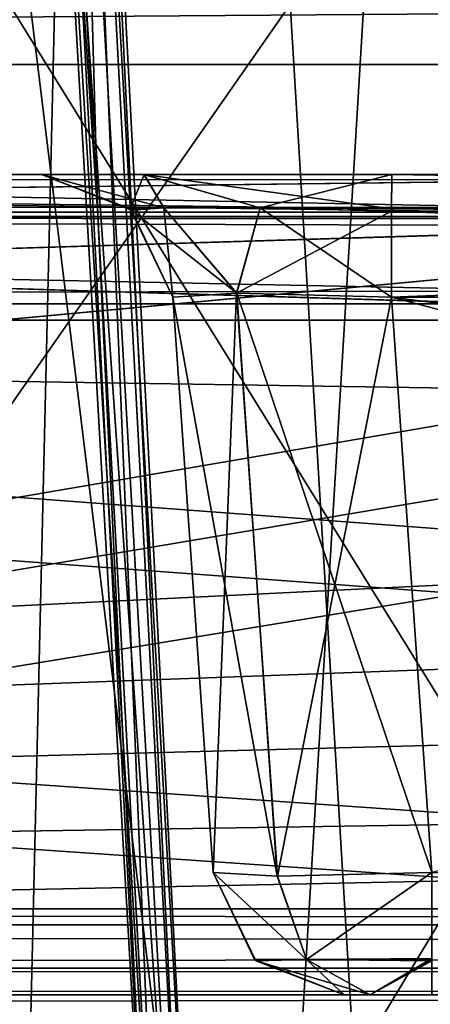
# Model space of a CAD drawing. Header units: inches. Extents: x -10 to 10, y -2.3 to 4.3.
# Tile 419 of 656: x -3.358 to -3.2643, y -0.7941 to -0.5697. Entities that reach past the tile are written whole.
import ezdxf

# ---------------------------------------------------------------- set-up
doc = ezdxf.new("R2010")
doc.units = ezdxf.units.IN
doc.header["$LTSCALE"] = 65.185185
doc.header["$MEASUREMENT"] = 0
for name, color, linetype in [('10042', 7, 'CONTINUOUS'), ('10063', 7, 'CONTINUOUS'), ('10064', 7, 'CONTINUOUS'), ('11184', 7, 'CONTINUOUS'), ('11193', 7, 'CONTINUOUS'), ('1173', 7, 'CONTINUOUS'), ('12976', 7, 'CONTINUOUS'), ('12979', 7, 'CONTINUOUS'), ('1298', 7, 'CONTINUOUS'), ('12983', 7, 'CONTINUOUS'), ('12988', 7, 'CONTINUOUS'), ('12992', 7, 'CONTINUOUS'), ('12993', 7, 'CONTINUOUS'), ('12994', 7, 'CONTINUOUS'), ('1300', 7, 'CONTINUOUS'), ('13001', 7, 'CONTINUOUS'), ('13002', 7, 'CONTINUOUS'), ('1301', 7, 'CONTINUOUS'), ('13166', 7, 'CONTINUOUS'), ('13167', 7, 'CONTINUOUS'), ('13168', 7, 'CONTINUOUS'), ('13169', 7, 'CONTINUOUS'), ('13170', 7, 'CONTINUOUS'), ('13175', 7, 'CONTINUOUS'), ('13176', 7, 'CONTINUOUS'), ('13177', 7, 'CONTINUOUS'), ('13178', 7, 'CONTINUOUS'), ('13181', 7, 'CONTINUOUS'), ('13182', 7, 'CONTINUOUS'), ('13183', 7, 'CONTINUOUS'), ('13184', 7, 'CONTINUOUS'), ('13185', 7, 'CONTINUOUS'), ('13186', 7, 'CONTINUOUS'), ('13192', 7, 'CONTINUOUS'), ('13193', 7, 'CONTINUOUS'), ('13194', 7, 'CONTINUOUS'), ('13195', 7, 'CONTINUOUS'), ('13196', 7, 'CONTINUOUS'), ('13197', 7, 'CONTINUOUS'), ('13199', 7, 'CONTINUOUS'), ('13200', 7, 'CONTINUOUS'), ('13201', 7, 'CONTINUOUS'), ('13202', 7, 'CONTINUOUS'), ('13207', 7, 'CONTINUOUS'), ('13208', 7, 'CONTINUOUS'), ('13209', 7, 'CONTINUOUS'), ('13210', 7, 'CONTINUOUS'), ('13211', 7, 'CONTINUOUS'), ('1639', 7, 'CONTINUOUS'), ('1640', 7, 'CONTINUOUS'), ('2796', 7, 'CONTINUOUS'), ('2801', 7, 'CONTINUOUS'), ('4553', 7, 'CONTINUOUS'), ('4618', 7, 'CONTINUOUS'), ('4620', 7, 'CONTINUOUS'), ('7549', 7, 'CONTINUOUS'), ('9369', 7, 'CONTINUOUS'), ('9375', 7, 'CONTINUOUS'), ('9419', 7, 'CONTINUOUS'), ('9504', 7, 'CONTINUOUS'), ('9692', 7, 'CONTINUOUS'), ('9963', 7, 'CONTINUOUS'), ('9964', 7, 'CONTINUOUS'), ('9965', 7, 'CONTINUOUS'), ('9992', 7, 'CONTINUOUS')]:
    doc.layers.add(name, color=color, linetype=linetype)

msp = doc.modelspace()

# ---------------------------------------------------------------- linework, layer by layer
at = {"layer": '10042', "linetype": 'Continuous'}
for points in [[(-3.35734, -0.87717, -1.91263), (-3.45907, -0.87866, -1.97682), (-3.38149, -0.355, -1.89893), (-3.35734, -0.87717, -1.91263)], [(-3.345, -0.355, -1.79903), (-3.35734, -0.87717, -1.91263), (-3.38149, -0.355, -1.89893), (-3.345, -0.355, -1.79903)], [(-3.31777, -0.87453, -1.79903), (-3.35734, -0.87717, -1.91263), (-3.345, -0.355, -1.79903), (-3.31777, -0.87453, -1.79903)], [(-3.35461, -0.355, -1.74529), (-3.34016, -0.61435, -1.74541), (-3.34742, -0.355, -1.77174), (-3.35461, -0.355, -1.74529)], [(-3.31982, -0.87391, -1.77199), (-3.31777, -0.87453, -1.79903), (-3.34742, -0.355, -1.77174), (-3.31982, -0.87391, -1.77199)], [(-3.34742, -0.355, -1.77174), (-3.31777, -0.87453, -1.79903), (-3.345, -0.355, -1.79903), (-3.34742, -0.355, -1.77174)], [(-3.32586, -0.87329, -1.74557), (-3.31982, -0.87391, -1.77199), (-3.34742, -0.355, -1.77174), (-3.32586, -0.87329, -1.74557)], [(-3.34016, -0.61435, -1.74541), (-3.32586, -0.87329, -1.74557), (-3.34742, -0.355, -1.77174), (-3.34016, -0.61435, -1.74541)]]:
    msp.add_3dface(points, dxfattribs=at)
at = {"layer": '10063', "linetype": 'Continuous'}
for points in [[(-3.32136, -0.87343, -1.70595), (-3.35102, -0.355, -1.70298), (-3.00869, -0.355, -1.11005), (-3.32136, -0.87343, -1.70595)], [(-2.99162, -0.86344, -1.13379), (-3.32136, -0.87343, -1.70595), (-3.00869, -0.355, -1.11005), (-2.99162, -0.86344, -1.13379)]]:
    msp.add_3dface(points, dxfattribs=at)
at = {"layer": '10064', "linetype": 'Continuous'}
for points in [[(-3.35461, -0.355, -1.74529), (-3.35753, -0.35518, -1.72373), (-3.34016, -0.61435, -1.74541), (-3.35461, -0.355, -1.74529)], [(-3.35102, -0.355, -1.70298), (-3.32136, -0.87343, -1.70595), (-3.35753, -0.35518, -1.72373), (-3.35102, -0.355, -1.70298)], [(-3.32586, -0.87329, -1.74557), (-3.34016, -0.61435, -1.74541), (-3.35753, -0.35518, -1.72373), (-3.32586, -0.87329, -1.74557)], [(-3.32772, -0.8736, -1.72529), (-3.32586, -0.87329, -1.74557), (-3.35753, -0.35518, -1.72373), (-3.32772, -0.8736, -1.72529)], [(-3.32136, -0.87343, -1.70595), (-3.32772, -0.8736, -1.72529), (-3.35753, -0.35518, -1.72373), (-3.32136, -0.87343, -1.70595)]]:
    msp.add_3dface(points, dxfattribs=at)
at = {"layer": '11184', "linetype": 'Continuous'}
for points in [[(-3.36579, 0.58311, 13.9861), (-3.20355, 0.69145, 13.9861), (-3.36579, -1.99311, 13.9861), (-3.36579, 0.58311, 13.9861)], [(-3.36579, -1.99311, 13.9861), (-3.20355, 0.69145, 13.9861), (-3.20355, -2.10145, 13.9861), (-3.36579, -1.99311, 13.9861)]]:
    msp.add_3dface(points, dxfattribs=at)
at = {"layer": '11193', "linetype": 'Continuous'}
for points in [[(-3.36579, 0.58311, 14.1431), (-3.20355, -2.10145, 14.1431), (-3.20355, 0.69145, 14.1431), (-3.36579, 0.58311, 14.1431)], [(-3.36579, -1.99311, 14.1431), (-3.20355, -2.10145, 14.1431), (-3.36579, 0.58311, 14.1431), (-3.36579, -1.99311, 14.1431)]]:
    msp.add_3dface(points, dxfattribs=at)
at = {"layer": '1173', "linetype": 'Continuous'}
for points in [[(-1.89693, -0.63817, -4.57874), (-8.57837, -1.57343, -4.62775), (-1.93761, -0.62096, -4.57784), (-1.89693, -0.63817, -4.57874)], [(-1.93761, -0.62096, -4.57784), (-8.57837, -1.57343, -4.62775), (-2.10307, -0.63817, -4.57874), (-1.93761, -0.62096, -4.57784)], [(-2.87743, -0.63817, -4.57874), (-8.57837, -1.57343, -4.62775), (-2.91811, -0.62096, -4.57784), (-2.87743, -0.63817, -4.57874)], [(-2.91811, -0.62096, -4.57784), (-8.57837, -1.57343, -4.62775), (-3.12257, -0.63817, -4.57874), (-2.91811, -0.62096, -4.57784)], [(8.57837, -1.57343, -4.62775), (-8.57837, -1.57343, -4.62775), (8.52935, -0.63817, -4.57874), (8.57837, -1.57343, -4.62775)], [(5.89693, -0.63817, -4.57874), (-8.57837, -1.57343, -4.62775), (5.12257, -0.63817, -4.57874), (5.89693, -0.63817, -4.57874)], [(-8.57837, -1.57343, -4.62775), (5.89693, -0.63817, -4.57874), (6.10307, -0.63817, -4.57874), (-8.57837, -1.57343, -4.62775)], [(5.12257, -0.63817, -4.57874), (-8.57837, -1.57343, -4.62775), (4.87743, -0.63817, -4.57874), (5.12257, -0.63817, -4.57874)], [(4.87743, -0.63817, -4.57874), (-8.57837, -1.57343, -4.62775), (4.10307, -0.63817, -4.57874), (4.87743, -0.63817, -4.57874)], [(4.10307, -0.63817, -4.57874), (-8.57837, -1.57343, -4.62775), (3.89693, -0.63817, -4.57874), (4.10307, -0.63817, -4.57874)], [(3.89693, -0.63817, -4.57874), (-8.57837, -1.57343, -4.62775), (3.12257, -0.63817, -4.57874), (3.89693, -0.63817, -4.57874)], [(3.12257, -0.63817, -4.57874), (-8.57837, -1.57343, -4.62775), (2.87743, -0.63817, -4.57874), (3.12257, -0.63817, -4.57874)], [(2.87743, -0.63817, -4.57874), (-8.57837, -1.57343, -4.62775), (2.10307, -0.63817, -4.57874), (2.87743, -0.63817, -4.57874)], [(2.10307, -0.63817, -4.57874), (-8.57837, -1.57343, -4.62775), (1.89693, -0.63817, -4.57874), (2.10307, -0.63817, -4.57874)], [(1.89693, -0.63817, -4.57874), (-8.57837, -1.57343, -4.62775), (-1.89693, -0.63817, -4.57874), (1.89693, -0.63817, -4.57874)], [(-2.10307, -0.63817, -4.57874), (-8.57837, -1.57343, -4.62775), (-2.87743, -0.63817, -4.57874), (-2.10307, -0.63817, -4.57874)], [(-3.12257, -0.63817, -4.57874), (-8.57837, -1.57343, -4.62775), (-3.89693, -0.63817, -4.57874), (-3.12257, -0.63817, -4.57874)], [(8.52935, -0.63817, -4.57874), (-8.57837, -1.57343, -4.62775), (7.12257, -0.63817, -4.57874), (8.52935, -0.63817, -4.57874)], [(7.12257, -0.63817, -4.57874), (-8.57837, -1.57343, -4.62775), (6.87743, -0.63817, -4.57874), (7.12257, -0.63817, -4.57874)], [(6.87743, -0.63817, -4.57874), (-8.57837, -1.57343, -4.62775), (6.10307, -0.63817, -4.57874), (6.87743, -0.63817, -4.57874)]]:
    msp.add_3dface(points, dxfattribs=at)
at = {"layer": '12976', "linetype": 'Continuous'}
for points in [[(-4.515, -0.605, 5.19865), (4.515, -0.605, 5.25), (4.515, -0.605, 5.19865), (-4.515, -0.605, 5.19865)], [(4.515, -0.605, 5.25), (-4.515, -0.605, 5.19865), (-4.515, -0.605, 5.25), (4.515, -0.605, 5.25)], [(-4.515, -0.605, 9.85135), (4.515, -0.605, 9.85135), (-4.515, -0.605, 9.8), (-4.515, -0.605, 9.85135)], [(-4.515, -0.605, 9.8), (4.515, -0.605, 9.85135), (4.515, -0.605, 9.8), (-4.515, -0.605, 9.8)]]:
    msp.add_3dface(points, dxfattribs=at)
at = {"layer": '12979', "linetype": 'Continuous'}
for points in [[(4.515, -0.605, 9.85135), (-4.515, -0.605, 9.85135), (-4.515, -0.6136, 9.83032), (4.515, -0.605, 9.85135)], [(4.515, -0.605, 9.85135), (-4.515, -0.6136, 9.83032), (4.515, -0.6136, 9.83032), (4.515, -0.605, 9.85135)], [(-4.515, -0.6136, 9.83032), (-4.515, -0.63448, 9.82135), (4.515, -0.6136, 9.83032), (-4.515, -0.6136, 9.83032)], [(4.515, -0.6136, 9.83032), (-4.515, -0.63448, 9.82135), (4.515, -0.63448, 9.82135), (4.515, -0.6136, 9.83032)]]:
    msp.add_3dface(points, dxfattribs=at)
at = {"layer": '1298', "linetype": 'Continuous'}
for points in [[(-8.57837, -1.57343, 4.62775), (8.57837, -1.57343, 4.62775), (-8.52935, -0.63817, 4.57874), (-8.57837, -1.57343, 4.62775)], [(-8.52935, -0.63817, 4.57874), (8.57837, -1.57343, 4.62775), (-7.12257, -0.63817, 4.57874), (-8.52935, -0.63817, 4.57874)], [(-7.12257, -0.63817, 4.57874), (8.57837, -1.57343, 4.62775), (-6.87743, -0.63817, 4.57874), (-7.12257, -0.63817, 4.57874)], [(-6.87743, -0.63817, 4.57874), (8.57837, -1.57343, 4.62775), (-6.10307, -0.63817, 4.57874), (-6.87743, -0.63817, 4.57874)], [(-6.10307, -0.63817, 4.57874), (8.57837, -1.57343, 4.62775), (-5.89693, -0.63817, 4.57874), (-6.10307, -0.63817, 4.57874)], [(-5.89693, -0.63817, 4.57874), (8.57837, -1.57343, 4.62775), (-5.12257, -0.63817, 4.57874), (-5.89693, -0.63817, 4.57874)], [(-5.12257, -0.63817, 4.57874), (8.57837, -1.57343, 4.62775), (-4.87743, -0.63817, 4.57874), (-5.12257, -0.63817, 4.57874)], [(-4.87743, -0.63817, 4.57874), (8.57837, -1.57343, 4.62775), (-4.10307, -0.63817, 4.57874), (-4.87743, -0.63817, 4.57874)], [(8.57837, -1.57343, 4.62775), (-3.89693, -0.63817, 4.57874), (-4.10307, -0.63817, 4.57874), (8.57837, -1.57343, 4.62775)], [(-3.89693, -0.63817, 4.57874), (8.57837, -1.57343, 4.62775), (-3.12257, -0.63817, 4.57874), (-3.89693, -0.63817, 4.57874)]]:
    msp.add_3dface(points, dxfattribs=at)
at = {"layer": '12983', "linetype": 'Continuous'}
for points in [[(-4.515, -0.605, 5.19865), (4.515, -0.605, 5.19865), (4.515, -0.6136, 5.21968), (-4.515, -0.605, 5.19865)], [(-4.515, -0.605, 5.19865), (4.515, -0.6136, 5.21968), (-4.515, -0.6136, 5.21968), (-4.515, -0.605, 5.19865)], [(4.515, -0.6136, 5.21968), (4.515, -0.63448, 5.22865), (-4.515, -0.6136, 5.21968), (4.515, -0.6136, 5.21968)], [(-4.515, -0.6136, 5.21968), (4.515, -0.63448, 5.22865), (-4.515, -0.63448, 5.22865), (-4.515, -0.6136, 5.21968)]]:
    msp.add_3dface(points, dxfattribs=at)
at = {"layer": '12988', "linetype": 'Continuous'}
for points in [[(4.515, -0.63448, 9.82135), (-4.515, -0.63448, 9.82135), (4.515, -0.77235, 9.81895), (4.515, -0.63448, 9.82135)], [(-4.515, -0.63448, 9.82135), (-4.515, -0.77235, 9.81895), (4.515, -0.77235, 9.81895), (-4.515, -0.63448, 9.82135)]]:
    msp.add_3dface(points, dxfattribs=at)
at = {"layer": '12992', "linetype": 'Continuous'}
for points in [[(-4.515, -0.63448, 5.22865), (4.515, -0.63448, 5.22865), (-4.515, -0.77235, 5.23105), (-4.515, -0.63448, 5.22865)], [(-4.515, -0.77235, 5.23105), (4.515, -0.63448, 5.22865), (4.515, -0.77235, 5.23105), (-4.515, -0.77235, 5.23105)]]:
    msp.add_3dface(points, dxfattribs=at)
at = {"layer": '12993', "linetype": 'Continuous'}
for points in [[(-4.515, -0.77235, 5.23105), (4.515, -0.77235, 5.23105), (4.515, -0.78589, 5.23666), (-4.515, -0.77235, 5.23105)], [(-4.515, -0.77235, 5.23105), (4.515, -0.78589, 5.23666), (-4.515, -0.78589, 5.23666), (-4.515, -0.77235, 5.23105)], [(4.515, -0.79197, 5.25), (-4.515, -0.79197, 5.25), (-4.515, -0.78589, 5.23666), (4.515, -0.79197, 5.25)], [(4.515, -0.78589, 5.23666), (4.515, -0.79197, 5.25), (-4.515, -0.78589, 5.23666), (4.515, -0.78589, 5.23666)]]:
    msp.add_3dface(points, dxfattribs=at)
at = {"layer": '12994', "linetype": 'Continuous'}
for points in [[(4.515, -0.79197, 5.25), (4.515, -0.605, 5.25), (-4.515, -0.605, 5.25), (4.515, -0.79197, 5.25)], [(4.515, -0.79197, 5.25), (-4.515, -0.605, 5.25), (-4.515, -0.79197, 5.25), (4.515, -0.79197, 5.25)]]:
    msp.add_3dface(points, dxfattribs=at)
at = {"layer": '1300', "linetype": 'Continuous'}
for points in [[(-3.89693, -0.605, 4.54379), (-3.89694, -0.61461, 4.56788), (-3.12257, -0.605, 4.54379), (-3.89693, -0.605, 4.54379)], [(-3.12257, -0.605, 4.54379), (-3.89694, -0.61461, 4.56788), (-3.12256, -0.61461, 4.56788), (-3.12257, -0.605, 4.54379)], [(-3.89694, -0.61461, 4.56788), (-3.89693, -0.63817, 4.57874), (-3.12256, -0.61461, 4.56788), (-3.89694, -0.61461, 4.56788)], [(-3.89693, -0.63817, 4.57874), (-3.12257, -0.63817, 4.57874), (-3.12256, -0.61461, 4.56788), (-3.89693, -0.63817, 4.57874)]]:
    msp.add_3dface(points, dxfattribs=at)
at = {"layer": '13001', "linetype": 'Continuous'}
for points in [[(4.515, -0.77235, 9.81895), (-4.515, -0.77235, 9.81895), (-4.515, -0.78589, 9.81334), (4.515, -0.77235, 9.81895)], [(4.515, -0.77235, 9.81895), (-4.515, -0.78589, 9.81334), (4.515, -0.78589, 9.81334), (4.515, -0.77235, 9.81895)], [(-4.515, -0.78589, 9.81334), (-4.515, -0.79197, 9.8), (4.515, -0.78589, 9.81334), (-4.515, -0.78589, 9.81334)], [(-4.515, -0.79197, 9.8), (4.515, -0.79197, 9.8), (4.515, -0.78589, 9.81334), (-4.515, -0.79197, 9.8)]]:
    msp.add_3dface(points, dxfattribs=at)
at = {"layer": '13002', "linetype": 'Continuous'}
for points in [[(-4.515, -0.605, 9.8), (4.515, -0.605, 9.8), (-4.515, -0.79197, 9.8), (-4.515, -0.605, 9.8)], [(-4.515, -0.79197, 9.8), (4.515, -0.605, 9.8), (4.515, -0.79197, 9.8), (-4.515, -0.79197, 9.8)]]:
    msp.add_3dface(points, dxfattribs=at)
at = {"layer": '1301', "linetype": 'Continuous'}
for points in [[(-3.89693, -0.605, 4.54379), (-3.12257, -0.605, 4.54379), (-3.89693, -0.605, 4.51021), (-3.89693, -0.605, 4.54379)], [(-3.89693, -0.605, 4.51021), (-3.12257, -0.605, 4.54379), (-3.12257, -0.605, 4.51021), (-3.89693, -0.605, 4.51021)]]:
    msp.add_3dface(points, dxfattribs=at)
at = {"layer": '13166', "linetype": 'Continuous'}
for points in [[(-3.35298, -0.605, 5.09814), (-3.32964, -0.605, 5.15461), (-3.35298, -0.605, 4.96687), (-3.35298, -0.605, 5.09814)], [(-3.35298, -0.605, 4.96687), (-3.32964, -0.605, 5.15461), (-3.3296, -0.605, 4.91036), (-3.35298, -0.605, 4.96687)], [(-3.32964, -0.605, 5.15461), (-3.27313, -0.605, 5.17798), (-3.3296, -0.605, 4.91036), (-3.32964, -0.605, 5.15461)], [(-3.27313, -0.605, 5.17798), (-3.27313, -0.605, 4.88702), (-3.3296, -0.605, 4.91036), (-3.27313, -0.605, 5.17798)], [(-2.76046, -0.605, 4.88702), (-3.27313, -0.605, 4.88702), (-2.76046, -0.605, 5.17798), (-2.76046, -0.605, 4.88702)], [(-2.76046, -0.605, 5.17798), (-3.27313, -0.605, 4.88702), (-3.27313, -0.605, 5.17798), (-2.76046, -0.605, 5.17798)]]:
    msp.add_3dface(points, dxfattribs=at)
at = {"layer": '13167', "linetype": 'Continuous'}
for points in [[(-3.35298, -0.605, 4.96687), (-3.3296, -0.605, 4.91036), (-3.33281, -0.61279, 4.96683), (-3.35298, -0.605, 4.96687)], [(-3.33281, -0.61279, 4.96683), (-3.3296, -0.605, 4.91036), (-3.32507, -0.61255, 4.93685), (-3.33281, -0.61279, 4.96683)], [(-3.3296, -0.605, 4.91036), (-3.27313, -0.605, 4.88702), (-3.30315, -0.61255, 4.91494), (-3.3296, -0.605, 4.91036)], [(-3.32507, -0.61255, 4.93685), (-3.3296, -0.605, 4.91036), (-3.30315, -0.61255, 4.91494), (-3.32507, -0.61255, 4.93685)], [(-3.30315, -0.61255, 4.91494), (-3.27313, -0.605, 4.88702), (-3.27317, -0.61334, 4.90778), (-3.30315, -0.61255, 4.91494)], [(-3.33281, -0.61279, 4.96683), (-3.32507, -0.61255, 4.93685), (-3.32305, -0.63291, 4.96683), (-3.33281, -0.61279, 4.96683)], [(-3.32507, -0.61255, 4.93685), (-3.30315, -0.61255, 4.91494), (-3.30854, -0.63205, 4.93151), (-3.32507, -0.61255, 4.93685)], [(-3.32305, -0.63291, 4.96683), (-3.32507, -0.61255, 4.93685), (-3.30854, -0.63205, 4.93151), (-3.32305, -0.63291, 4.96683)], [(-3.30315, -0.61255, 4.91494), (-3.27317, -0.61334, 4.90778), (-3.30854, -0.63205, 4.93151), (-3.30315, -0.61255, 4.91494)], [(-3.27317, -0.63291, 4.91695), (-3.30854, -0.63205, 4.93151), (-3.27317, -0.61334, 4.90778), (-3.27317, -0.63291, 4.91695)]]:
    msp.add_3dface(points, dxfattribs=at)
at = {"layer": '13168', "linetype": 'Continuous'}
for points in [[(-3.35298, -0.605, 5.09814), (-3.35298, -0.605, 4.96687), (-3.33281, -0.61279, 4.96683), (-3.35298, -0.605, 5.09814)], [(-3.35298, -0.605, 5.09814), (-3.33281, -0.61279, 4.96683), (-3.3325, -0.61308, 5.09817), (-3.35298, -0.605, 5.09814)], [(-3.33281, -0.61279, 4.96683), (-3.32305, -0.63291, 4.96683), (-3.3325, -0.61308, 5.09817), (-3.33281, -0.61279, 4.96683)], [(-3.3325, -0.61308, 5.09817), (-3.32305, -0.63291, 4.96683), (-3.32305, -0.63291, 5.09817), (-3.3325, -0.61308, 5.09817)]]:
    msp.add_3dface(points, dxfattribs=at)
at = {"layer": '13169', "linetype": 'Continuous'}
for points in [[(-3.32964, -0.605, 5.15461), (-3.35298, -0.605, 5.09814), (-3.32507, -0.61255, 5.12814), (-3.32964, -0.605, 5.15461)], [(-3.35298, -0.605, 5.09814), (-3.3325, -0.61308, 5.09817), (-3.32507, -0.61255, 5.12814), (-3.35298, -0.605, 5.09814)], [(-3.27313, -0.605, 5.17798), (-3.32964, -0.605, 5.15461), (-3.27317, -0.61279, 5.15781), (-3.27313, -0.605, 5.17798)], [(-3.27317, -0.61279, 5.15781), (-3.32964, -0.605, 5.15461), (-3.30317, -0.61255, 5.15005), (-3.27317, -0.61279, 5.15781)], [(-3.30317, -0.61255, 5.15005), (-3.32964, -0.605, 5.15461), (-3.32507, -0.61255, 5.12814), (-3.30317, -0.61255, 5.15005)], [(-3.32507, -0.61255, 5.12814), (-3.3325, -0.61308, 5.09817), (-3.30848, -0.63205, 5.13355), (-3.32507, -0.61255, 5.12814)], [(-3.30317, -0.61255, 5.15005), (-3.32507, -0.61255, 5.12814), (-3.30848, -0.63205, 5.13355), (-3.30317, -0.61255, 5.15005)], [(-3.27317, -0.63291, 5.14805), (-3.30317, -0.61255, 5.15005), (-3.30848, -0.63205, 5.13355), (-3.27317, -0.63291, 5.14805)], [(-3.27317, -0.61279, 5.15781), (-3.30317, -0.61255, 5.15005), (-3.27317, -0.63291, 5.14805), (-3.27317, -0.61279, 5.15781)], [(-3.3325, -0.61308, 5.09817), (-3.32305, -0.63291, 5.09817), (-3.30848, -0.63205, 5.13355), (-3.3325, -0.61308, 5.09817)]]:
    msp.add_3dface(points, dxfattribs=at)
at = {"layer": '13170', "linetype": 'Continuous'}
for points in [[(-2.76046, -0.605, 5.17798), (-3.27313, -0.605, 5.17798), (-3.27317, -0.61279, 5.15781), (-2.76046, -0.605, 5.17798)], [(-2.76046, -0.605, 5.17798), (-3.27317, -0.61279, 5.15781), (-2.76046, -0.61307, 5.1575), (-2.76046, -0.605, 5.17798)], [(-3.27317, -0.61279, 5.15781), (-3.27317, -0.63291, 5.14805), (-2.76046, -0.61307, 5.1575), (-3.27317, -0.61279, 5.15781)], [(-2.76046, -0.61307, 5.1575), (-3.27317, -0.63291, 5.14805), (-2.76046, -0.63291, 5.14805), (-2.76046, -0.61307, 5.1575)]]:
    msp.add_3dface(points, dxfattribs=at)
at = {"layer": '13175', "linetype": 'Continuous'}
for points in [[(-3.27808, -0.792, 5.1031), (-3.28395, -0.792, 5.089), (-3.27809, -0.792, 4.96191), (-3.27808, -0.792, 5.1031)], [(-3.27809, -0.792, 4.96191), (-3.28395, -0.792, 5.089), (-3.28395, -0.792, 4.976), (-3.27809, -0.792, 4.96191)], [(-3.264, -0.792, 4.95605), (-3.27808, -0.792, 5.1031), (-3.27809, -0.792, 4.96191), (-3.264, -0.792, 4.95605)], [(-3.264, -0.792, 5.10895), (-3.27808, -0.792, 5.1031), (-3.264, -0.792, 4.95605), (-3.264, -0.792, 5.10895)]]:
    msp.add_3dface(points, dxfattribs=at)
at = {"layer": '13176', "linetype": 'Continuous'}
for points in [[(-3.30411, -0.78421, 5.089), (-3.29258, -0.78394, 5.11758), (-3.31388, -0.76409, 5.089), (-3.30411, -0.78421, 5.089)], [(-3.31388, -0.76409, 5.089), (-3.29258, -0.78394, 5.11758), (-3.29924, -0.76495, 5.1242), (-3.31388, -0.76409, 5.089)], [(-3.29924, -0.76495, 5.1242), (-3.29258, -0.78394, 5.11758), (-3.264, -0.76409, 5.13888), (-3.29924, -0.76495, 5.1242)], [(-3.264, -0.76409, 5.13888), (-3.29258, -0.78394, 5.11758), (-3.264, -0.78366, 5.1297), (-3.264, -0.76409, 5.13888)], [(-3.30411, -0.78421, 5.089), (-3.27808, -0.792, 5.1031), (-3.29258, -0.78394, 5.11758), (-3.30411, -0.78421, 5.089)], [(-3.28395, -0.792, 5.089), (-3.27808, -0.792, 5.1031), (-3.30411, -0.78421, 5.089), (-3.28395, -0.792, 5.089)], [(-3.29258, -0.78394, 5.11758), (-3.27808, -0.792, 5.1031), (-3.264, -0.78366, 5.1297), (-3.29258, -0.78394, 5.11758)], [(-3.27808, -0.792, 5.1031), (-3.264, -0.792, 5.10895), (-3.264, -0.78366, 5.1297), (-3.27808, -0.792, 5.1031)]]:
    msp.add_3dface(points, dxfattribs=at)
at = {"layer": '13177', "linetype": 'Continuous'}
for points in [[(-3.30411, -0.78421, 5.089), (-3.31388, -0.76409, 5.089), (-3.30442, -0.78393, 4.976), (-3.30411, -0.78421, 5.089)], [(-3.30442, -0.78393, 4.976), (-3.31388, -0.76409, 5.089), (-3.31388, -0.76409, 4.976), (-3.30442, -0.78393, 4.976)], [(-3.28395, -0.792, 4.976), (-3.30411, -0.78421, 5.089), (-3.30442, -0.78393, 4.976), (-3.28395, -0.792, 4.976)], [(-3.28395, -0.792, 4.976), (-3.28395, -0.792, 5.089), (-3.30411, -0.78421, 5.089), (-3.28395, -0.792, 4.976)]]:
    msp.add_3dface(points, dxfattribs=at)
at = {"layer": '13178', "linetype": 'Continuous'}
for points in [[(-3.30442, -0.78393, 4.976), (-3.31388, -0.76409, 4.976), (-3.29258, -0.78394, 4.94742), (-3.30442, -0.78393, 4.976)], [(-3.29258, -0.78394, 4.94742), (-3.31388, -0.76409, 4.976), (-3.29921, -0.76495, 4.94077), (-3.29258, -0.78394, 4.94742)], [(-3.264, -0.76409, 4.92612), (-3.29258, -0.78394, 4.94742), (-3.29921, -0.76495, 4.94077), (-3.264, -0.76409, 4.92612)], [(-3.264, -0.78421, 4.93589), (-3.29258, -0.78394, 4.94742), (-3.264, -0.76409, 4.92612), (-3.264, -0.78421, 4.93589)], [(-3.28395, -0.792, 4.976), (-3.30442, -0.78393, 4.976), (-3.29258, -0.78394, 4.94742), (-3.28395, -0.792, 4.976)], [(-3.27809, -0.792, 4.96191), (-3.28395, -0.792, 4.976), (-3.29258, -0.78394, 4.94742), (-3.27809, -0.792, 4.96191)], [(-3.264, -0.78421, 4.93589), (-3.27809, -0.792, 4.96191), (-3.29258, -0.78394, 4.94742), (-3.264, -0.78421, 4.93589)], [(-3.264, -0.792, 4.95605), (-3.27809, -0.792, 4.96191), (-3.264, -0.78421, 4.93589), (-3.264, -0.792, 4.95605)]]:
    msp.add_3dface(points, dxfattribs=at)
at = {"layer": '13181', "linetype": 'Continuous'}
msp.add_3dface([(-3.27317, -0.63291, 4.91695), (-2.76047, -0.63291, 4.91695), (-3.264, -0.76409, 4.92612), (-3.27317, -0.63291, 4.91695)], dxfattribs=at)
at = {"layer": '13182', "linetype": 'Continuous'}
for points in [[(-3.27313, -0.605, 4.88702), (-2.76046, -0.61279, 4.90719), (-3.27317, -0.61334, 4.90778), (-3.27313, -0.605, 4.88702)], [(-2.76046, -0.605, 4.88702), (-2.76046, -0.61279, 4.90719), (-3.27313, -0.605, 4.88702), (-2.76046, -0.605, 4.88702)], [(-2.76046, -0.61279, 4.90719), (-2.76047, -0.63291, 4.91695), (-3.27317, -0.61334, 4.90778), (-2.76046, -0.61279, 4.90719)], [(-2.76047, -0.63291, 4.91695), (-3.27317, -0.63291, 4.91695), (-3.27317, -0.61334, 4.90778), (-2.76047, -0.63291, 4.91695)]]:
    msp.add_3dface(points, dxfattribs=at)
at = {"layer": '13183', "linetype": 'Continuous'}
for points in [[(-3.32305, -0.63291, 4.96683), (-3.30854, -0.63205, 4.93151), (-3.31388, -0.76409, 4.976), (-3.32305, -0.63291, 4.96683)], [(-3.31388, -0.76409, 4.976), (-3.30854, -0.63205, 4.93151), (-3.29921, -0.76495, 4.94077), (-3.31388, -0.76409, 4.976)], [(-3.30854, -0.63205, 4.93151), (-3.27317, -0.63291, 4.91695), (-3.29921, -0.76495, 4.94077), (-3.30854, -0.63205, 4.93151)], [(-3.27317, -0.63291, 4.91695), (-3.264, -0.76409, 4.92612), (-3.29921, -0.76495, 4.94077), (-3.27317, -0.63291, 4.91695)]]:
    msp.add_3dface(points, dxfattribs=at)
at = {"layer": '13184', "linetype": 'Continuous'}
for points in [[(-3.32305, -0.63291, 5.09817), (-3.32305, -0.63291, 4.96683), (-3.31388, -0.76409, 4.976), (-3.32305, -0.63291, 5.09817)], [(-3.31388, -0.76409, 5.089), (-3.32305, -0.63291, 5.09817), (-3.31388, -0.76409, 4.976), (-3.31388, -0.76409, 5.089)]]:
    msp.add_3dface(points, dxfattribs=at)
at = {"layer": '13185', "linetype": 'Continuous'}
for points in [[(-3.30848, -0.63205, 5.13355), (-3.32305, -0.63291, 5.09817), (-3.29924, -0.76495, 5.1242), (-3.30848, -0.63205, 5.13355)], [(-3.32305, -0.63291, 5.09817), (-3.31388, -0.76409, 5.089), (-3.29924, -0.76495, 5.1242), (-3.32305, -0.63291, 5.09817)], [(-3.27317, -0.63291, 5.14805), (-3.30848, -0.63205, 5.13355), (-3.264, -0.76409, 5.13888), (-3.27317, -0.63291, 5.14805)], [(-3.30848, -0.63205, 5.13355), (-3.29924, -0.76495, 5.1242), (-3.264, -0.76409, 5.13888), (-3.30848, -0.63205, 5.13355)]]:
    msp.add_3dface(points, dxfattribs=at)
at = {"layer": '13186', "linetype": 'Continuous'}
for points in [[(-2.76046, -0.63291, 5.14805), (-3.27317, -0.63291, 5.14805), (-2.76794, -0.69848, 5.14346), (-2.76046, -0.63291, 5.14805)], [(-3.27317, -0.63291, 5.14805), (-3.264, -0.76409, 5.13888), (-2.77509, -0.76409, 5.13888), (-3.27317, -0.63291, 5.14805)], [(-2.76794, -0.69848, 5.14346), (-3.27317, -0.63291, 5.14805), (-2.77509, -0.76409, 5.13888), (-2.76794, -0.69848, 5.14346)]]:
    msp.add_3dface(points, dxfattribs=at)
at = {"layer": '13192', "linetype": 'Continuous'}
for points in [[(-3.35298, -0.605, 10.08314), (-3.32964, -0.605, 10.13961), (-3.35298, -0.605, 9.95187), (-3.35298, -0.605, 10.08314)], [(-3.35298, -0.605, 9.95187), (-3.32964, -0.605, 10.13961), (-3.3296, -0.605, 9.89536), (-3.35298, -0.605, 9.95187)], [(-3.32964, -0.605, 10.13961), (-3.27313, -0.605, 10.16298), (-3.3296, -0.605, 9.89536), (-3.32964, -0.605, 10.13961)], [(-3.27313, -0.605, 10.16298), (-3.27313, -0.605, 9.87202), (-3.3296, -0.605, 9.89536), (-3.27313, -0.605, 10.16298)], [(-3.27313, -0.605, 9.87202), (-2.76046, -0.605, 10.16298), (-2.76046, -0.605, 9.87202), (-3.27313, -0.605, 9.87202)], [(-2.76046, -0.605, 10.16298), (-3.27313, -0.605, 9.87202), (-3.27313, -0.605, 10.16298), (-2.76046, -0.605, 10.16298)]]:
    msp.add_3dface(points, dxfattribs=at)
at = {"layer": '13193', "linetype": 'Continuous'}
for points in [[(-3.35298, -0.605, 9.95187), (-3.3296, -0.605, 9.89536), (-3.33281, -0.61279, 9.95183), (-3.35298, -0.605, 9.95187)], [(-3.33281, -0.61279, 9.95183), (-3.3296, -0.605, 9.89536), (-3.32507, -0.61255, 9.92185), (-3.33281, -0.61279, 9.95183)], [(-3.3296, -0.605, 9.89536), (-3.27313, -0.605, 9.87202), (-3.30315, -0.61255, 9.89994), (-3.3296, -0.605, 9.89536)], [(-3.32507, -0.61255, 9.92185), (-3.3296, -0.605, 9.89536), (-3.30315, -0.61255, 9.89994), (-3.32507, -0.61255, 9.92185)], [(-3.30315, -0.61255, 9.89994), (-3.27313, -0.605, 9.87202), (-3.27317, -0.61334, 9.89278), (-3.30315, -0.61255, 9.89994)], [(-3.33281, -0.61279, 9.95183), (-3.32507, -0.61255, 9.92185), (-3.32305, -0.63291, 9.95183), (-3.33281, -0.61279, 9.95183)], [(-3.32507, -0.61255, 9.92185), (-3.30315, -0.61255, 9.89994), (-3.30854, -0.63205, 9.91651), (-3.32507, -0.61255, 9.92185)], [(-3.32305, -0.63291, 9.95183), (-3.32507, -0.61255, 9.92185), (-3.30854, -0.63205, 9.91651), (-3.32305, -0.63291, 9.95183)], [(-3.30315, -0.61255, 9.89994), (-3.27317, -0.61334, 9.89278), (-3.30854, -0.63205, 9.91651), (-3.30315, -0.61255, 9.89994)], [(-3.27317, -0.63291, 9.90195), (-3.30854, -0.63205, 9.91651), (-3.27317, -0.61334, 9.89278), (-3.27317, -0.63291, 9.90195)]]:
    msp.add_3dface(points, dxfattribs=at)
at = {"layer": '13194', "linetype": 'Continuous'}
for points in [[(-3.35298, -0.605, 10.08314), (-3.35298, -0.605, 9.95187), (-3.33281, -0.61279, 9.95183), (-3.35298, -0.605, 10.08314)], [(-3.35298, -0.605, 10.08314), (-3.33281, -0.61279, 9.95183), (-3.3325, -0.61308, 10.08317), (-3.35298, -0.605, 10.08314)], [(-3.33281, -0.61279, 9.95183), (-3.32305, -0.63291, 9.95183), (-3.3325, -0.61308, 10.08317), (-3.33281, -0.61279, 9.95183)], [(-3.3325, -0.61308, 10.08317), (-3.32305, -0.63291, 9.95183), (-3.32305, -0.63291, 10.08317), (-3.3325, -0.61308, 10.08317)]]:
    msp.add_3dface(points, dxfattribs=at)
at = {"layer": '13195', "linetype": 'Continuous'}
for points in [[(-3.32964, -0.605, 10.13961), (-3.35298, -0.605, 10.08314), (-3.32507, -0.61255, 10.11314), (-3.32964, -0.605, 10.13961)], [(-3.35298, -0.605, 10.08314), (-3.3325, -0.61308, 10.08317), (-3.32507, -0.61255, 10.11314), (-3.35298, -0.605, 10.08314)], [(-3.27313, -0.605, 10.16298), (-3.32964, -0.605, 10.13961), (-3.27317, -0.61279, 10.14281), (-3.27313, -0.605, 10.16298)], [(-3.27317, -0.61279, 10.14281), (-3.32964, -0.605, 10.13961), (-3.30317, -0.61255, 10.13505), (-3.27317, -0.61279, 10.14281)], [(-3.30317, -0.61255, 10.13505), (-3.32964, -0.605, 10.13961), (-3.32507, -0.61255, 10.11314), (-3.30317, -0.61255, 10.13505)], [(-3.32507, -0.61255, 10.11314), (-3.3325, -0.61308, 10.08317), (-3.30848, -0.63205, 10.11855), (-3.32507, -0.61255, 10.11314)], [(-3.30317, -0.61255, 10.13505), (-3.32507, -0.61255, 10.11314), (-3.30848, -0.63205, 10.11855), (-3.30317, -0.61255, 10.13505)], [(-3.27317, -0.63291, 10.13305), (-3.30317, -0.61255, 10.13505), (-3.30848, -0.63205, 10.11855), (-3.27317, -0.63291, 10.13305)], [(-3.27317, -0.61279, 10.14281), (-3.30317, -0.61255, 10.13505), (-3.27317, -0.63291, 10.13305), (-3.27317, -0.61279, 10.14281)], [(-3.3325, -0.61308, 10.08317), (-3.32305, -0.63291, 10.08317), (-3.30848, -0.63205, 10.11855), (-3.3325, -0.61308, 10.08317)]]:
    msp.add_3dface(points, dxfattribs=at)
at = {"layer": '13196', "linetype": 'Continuous'}
for points in [[(-2.76046, -0.61334, 10.14222), (-2.76046, -0.605, 10.16298), (-3.27317, -0.61279, 10.14281), (-2.76046, -0.61334, 10.14222)], [(-2.76046, -0.605, 10.16298), (-3.27313, -0.605, 10.16298), (-3.27317, -0.61279, 10.14281), (-2.76046, -0.605, 10.16298)], [(-2.76046, -0.61334, 10.14222), (-3.27317, -0.61279, 10.14281), (-3.27317, -0.63291, 10.13305), (-2.76046, -0.61334, 10.14222)], [(-2.76046, -0.63291, 10.13305), (-2.76046, -0.61334, 10.14222), (-3.27317, -0.63291, 10.13305), (-2.76046, -0.63291, 10.13305)]]:
    msp.add_3dface(points, dxfattribs=at)
at = {"layer": '13197', "linetype": 'Continuous'}
for points in [[(-2.76794, -0.69848, 10.12846), (-2.76046, -0.63291, 10.13305), (-3.27317, -0.63291, 10.13305), (-2.76794, -0.69848, 10.12846)], [(-2.77509, -0.76409, 10.12388), (-2.76794, -0.69848, 10.12846), (-3.27317, -0.63291, 10.13305), (-2.77509, -0.76409, 10.12388)], [(-2.77509, -0.76409, 10.12388), (-3.27317, -0.63291, 10.13305), (-3.264, -0.76409, 10.12388), (-2.77509, -0.76409, 10.12388)]]:
    msp.add_3dface(points, dxfattribs=at)
at = {"layer": '13199', "linetype": 'Continuous'}
for points in [[(-3.27808, -0.792, 10.0881), (-3.28395, -0.792, 10.074), (-3.27809, -0.792, 9.94691), (-3.27808, -0.792, 10.0881)], [(-3.27809, -0.792, 9.94691), (-3.28395, -0.792, 10.074), (-3.28395, -0.792, 9.961), (-3.27809, -0.792, 9.94691)], [(-3.264, -0.792, 9.94105), (-3.27808, -0.792, 10.0881), (-3.27809, -0.792, 9.94691), (-3.264, -0.792, 9.94105)], [(-3.264, -0.792, 10.09395), (-3.27808, -0.792, 10.0881), (-3.264, -0.792, 9.94105), (-3.264, -0.792, 10.09395)]]:
    msp.add_3dface(points, dxfattribs=at)
at = {"layer": '13200', "linetype": 'Continuous'}
for points in [[(-3.30411, -0.78421, 10.074), (-3.29258, -0.78394, 10.10258), (-3.31388, -0.76409, 10.074), (-3.30411, -0.78421, 10.074)], [(-3.31388, -0.76409, 10.074), (-3.29258, -0.78394, 10.10258), (-3.29924, -0.76495, 10.1092), (-3.31388, -0.76409, 10.074)], [(-3.29258, -0.78394, 10.10258), (-3.264, -0.76409, 10.12388), (-3.29924, -0.76495, 10.1092), (-3.29258, -0.78394, 10.10258)], [(-3.264, -0.78393, 10.11442), (-3.264, -0.76409, 10.12388), (-3.29258, -0.78394, 10.10258), (-3.264, -0.78393, 10.11442)], [(-3.30411, -0.78421, 10.074), (-3.27808, -0.792, 10.0881), (-3.29258, -0.78394, 10.10258), (-3.30411, -0.78421, 10.074)], [(-3.28395, -0.792, 10.074), (-3.27808, -0.792, 10.0881), (-3.30411, -0.78421, 10.074), (-3.28395, -0.792, 10.074)], [(-3.27808, -0.792, 10.0881), (-3.264, -0.78393, 10.11442), (-3.29258, -0.78394, 10.10258), (-3.27808, -0.792, 10.0881)], [(-3.264, -0.792, 10.09395), (-3.264, -0.78393, 10.11442), (-3.27808, -0.792, 10.0881), (-3.264, -0.792, 10.09395)]]:
    msp.add_3dface(points, dxfattribs=at)
at = {"layer": '13201', "linetype": 'Continuous'}
for points in [[(-3.30411, -0.78421, 10.074), (-3.31388, -0.76409, 10.074), (-3.30442, -0.78393, 9.961), (-3.30411, -0.78421, 10.074)], [(-3.30442, -0.78393, 9.961), (-3.31388, -0.76409, 10.074), (-3.31388, -0.76409, 9.961), (-3.30442, -0.78393, 9.961)], [(-3.28395, -0.792, 9.961), (-3.30411, -0.78421, 10.074), (-3.30442, -0.78393, 9.961), (-3.28395, -0.792, 9.961)], [(-3.28395, -0.792, 9.961), (-3.28395, -0.792, 10.074), (-3.30411, -0.78421, 10.074), (-3.28395, -0.792, 9.961)]]:
    msp.add_3dface(points, dxfattribs=at)
at = {"layer": '13202', "linetype": 'Continuous'}
for points in [[(-3.30442, -0.78393, 9.961), (-3.31388, -0.76409, 9.961), (-3.29258, -0.78394, 9.93242), (-3.30442, -0.78393, 9.961)], [(-3.29258, -0.78394, 9.93242), (-3.31388, -0.76409, 9.961), (-3.29921, -0.76495, 9.92577), (-3.29258, -0.78394, 9.93242)], [(-3.264, -0.76409, 9.91112), (-3.29258, -0.78394, 9.93242), (-3.29921, -0.76495, 9.92577), (-3.264, -0.76409, 9.91112)], [(-3.264, -0.78421, 9.92089), (-3.29258, -0.78394, 9.93242), (-3.264, -0.76409, 9.91112), (-3.264, -0.78421, 9.92089)], [(-3.28395, -0.792, 9.961), (-3.30442, -0.78393, 9.961), (-3.29258, -0.78394, 9.93242), (-3.28395, -0.792, 9.961)], [(-3.27809, -0.792, 9.94691), (-3.28395, -0.792, 9.961), (-3.29258, -0.78394, 9.93242), (-3.27809, -0.792, 9.94691)], [(-3.264, -0.78421, 9.92089), (-3.27809, -0.792, 9.94691), (-3.29258, -0.78394, 9.93242), (-3.264, -0.78421, 9.92089)], [(-3.264, -0.792, 9.94105), (-3.27809, -0.792, 9.94691), (-3.264, -0.78421, 9.92089), (-3.264, -0.792, 9.94105)]]:
    msp.add_3dface(points, dxfattribs=at)
at = {"layer": '13207', "linetype": 'Continuous'}
for points in [[(-3.27317, -0.61334, 9.89278), (-3.27313, -0.605, 9.87202), (-2.76046, -0.61279, 9.89219), (-3.27317, -0.61334, 9.89278)], [(-3.27313, -0.605, 9.87202), (-2.76046, -0.605, 9.87202), (-2.76046, -0.61279, 9.89219), (-3.27313, -0.605, 9.87202)], [(-2.76047, -0.63291, 9.90195), (-3.27317, -0.61334, 9.89278), (-2.76046, -0.61279, 9.89219), (-2.76047, -0.63291, 9.90195)], [(-3.27317, -0.63291, 9.90195), (-3.27317, -0.61334, 9.89278), (-2.76047, -0.63291, 9.90195), (-3.27317, -0.63291, 9.90195)]]:
    msp.add_3dface(points, dxfattribs=at)
at = {"layer": '13208', "linetype": 'Continuous'}
msp.add_3dface([(-3.264, -0.76409, 9.91112), (-3.27317, -0.63291, 9.90195), (-2.76047, -0.63291, 9.90195), (-3.264, -0.76409, 9.91112)], dxfattribs=at)
at = {"layer": '13209', "linetype": 'Continuous'}
for points in [[(-3.32305, -0.63291, 9.95183), (-3.30854, -0.63205, 9.91651), (-3.31388, -0.76409, 9.961), (-3.32305, -0.63291, 9.95183)], [(-3.31388, -0.76409, 9.961), (-3.30854, -0.63205, 9.91651), (-3.29921, -0.76495, 9.92577), (-3.31388, -0.76409, 9.961)], [(-3.30854, -0.63205, 9.91651), (-3.27317, -0.63291, 9.90195), (-3.29921, -0.76495, 9.92577), (-3.30854, -0.63205, 9.91651)], [(-3.27317, -0.63291, 9.90195), (-3.264, -0.76409, 9.91112), (-3.29921, -0.76495, 9.92577), (-3.27317, -0.63291, 9.90195)]]:
    msp.add_3dface(points, dxfattribs=at)
at = {"layer": '13210', "linetype": 'Continuous'}
for points in [[(-3.32305, -0.63291, 10.08317), (-3.32305, -0.63291, 9.95183), (-3.31388, -0.76409, 9.961), (-3.32305, -0.63291, 10.08317)], [(-3.31388, -0.76409, 10.074), (-3.32305, -0.63291, 10.08317), (-3.31388, -0.76409, 9.961), (-3.31388, -0.76409, 10.074)]]:
    msp.add_3dface(points, dxfattribs=at)
at = {"layer": '13211', "linetype": 'Continuous'}
for points in [[(-3.30848, -0.63205, 10.11855), (-3.32305, -0.63291, 10.08317), (-3.29924, -0.76495, 10.1092), (-3.30848, -0.63205, 10.11855)], [(-3.32305, -0.63291, 10.08317), (-3.31388, -0.76409, 10.074), (-3.29924, -0.76495, 10.1092), (-3.32305, -0.63291, 10.08317)], [(-3.27317, -0.63291, 10.13305), (-3.30848, -0.63205, 10.11855), (-3.264, -0.76409, 10.12388), (-3.27317, -0.63291, 10.13305)], [(-3.264, -0.76409, 10.12388), (-3.30848, -0.63205, 10.11855), (-3.29924, -0.76495, 10.1092), (-3.264, -0.76409, 10.12388)]]:
    msp.add_3dface(points, dxfattribs=at)
at = {"layer": '1639', "linetype": 'Continuous'}
for points in [[(-3.89693, -0.605, -4.54379), (-3.89693, -0.605, -4.51021), (-3.12257, -0.605, -4.51021), (-3.89693, -0.605, -4.54379)], [(-3.12257, -0.605, -4.54379), (-3.89693, -0.605, -4.54379), (-3.12257, -0.605, -4.51021), (-3.12257, -0.605, -4.54379)]]:
    msp.add_3dface(points, dxfattribs=at)
at = {"layer": '1640', "linetype": 'Continuous'}
for points in [[(-3.89693, -0.605, -4.54379), (-3.12256, -0.61519, -4.56847), (-3.89694, -0.61461, -4.56788), (-3.89693, -0.605, -4.54379)], [(-3.89693, -0.605, -4.54379), (-3.12257, -0.605, -4.54379), (-3.12256, -0.61519, -4.56847), (-3.89693, -0.605, -4.54379)], [(-3.12257, -0.63817, -4.57874), (-3.89693, -0.63817, -4.57874), (-3.89694, -0.61461, -4.56788), (-3.12257, -0.63817, -4.57874)], [(-3.12256, -0.61519, -4.56847), (-3.12257, -0.63817, -4.57874), (-3.89694, -0.61461, -4.56788), (-3.12256, -0.61519, -4.56847)]]:
    msp.add_3dface(points, dxfattribs=at)
at = {"layer": '2796', "linetype": 'Continuous'}
for points in [[(-3.89693, -0.605, 4.51021), (-3.12257, -0.605, 4.51021), (-3.12351, -0.6146, 4.48614), (-3.89693, -0.605, 4.51021)], [(-3.89693, -0.605, 4.51021), (-3.12351, -0.6146, 4.48614), (-3.89599, -0.61459, 4.48614), (-3.89693, -0.605, 4.51021)], [(-3.12351, -0.6146, 4.48614), (-3.1258, -0.63817, 4.47526), (-3.89599, -0.61459, 4.48614), (-3.12351, -0.6146, 4.48614)], [(-3.89599, -0.61459, 4.48614), (-3.1258, -0.63817, 4.47526), (-3.8937, -0.63817, 4.47526), (-3.89599, -0.61459, 4.48614)]]:
    msp.add_3dface(points, dxfattribs=at)
at = {"layer": '2801', "linetype": 'Continuous'}
for points in [[(-3.1258, -0.63817, 4.47526), (-3.17481, -1.57343, 4.42625), (-3.8937, -0.63817, 4.47526), (-3.1258, -0.63817, 4.47526)], [(-3.8937, -0.63817, 4.47526), (-3.17481, -1.57343, 4.42625), (-3.84469, -1.57343, 4.42625), (-3.8937, -0.63817, 4.47526)]]:
    msp.add_3dface(points, dxfattribs=at)
at = {"layer": '4553', "linetype": 'Continuous'}
for points in [[(-3.50861, -0.8705, -1.59791), (-3.17791, -0.86052, -1.02616), (-3.49131, -0.355, -1.62198), (-3.50861, -0.8705, -1.59791)], [(-3.17791, -0.86052, -1.02616), (-3.14898, -0.355, -1.02905), (-3.49131, -0.355, -1.62198), (-3.17791, -0.86052, -1.02616)]]:
    msp.add_3dface(points, dxfattribs=at)
at = {"layer": '4618', "linetype": 'Continuous'}
for points in [[(-3.8937, -0.63817, -4.47526), (-3.84469, -1.57343, -4.42625), (-3.1258, -0.63817, -4.47526), (-3.8937, -0.63817, -4.47526)], [(-3.84469, -1.57343, -4.42625), (-3.17481, -1.57343, -4.42625), (-3.1258, -0.63817, -4.47526), (-3.84469, -1.57343, -4.42625)]]:
    msp.add_3dface(points, dxfattribs=at)
at = {"layer": '4620', "linetype": 'Continuous'}
for points in [[(-3.89693, -0.605, -4.51021), (-3.89599, -0.61459, -4.48614), (-3.12257, -0.605, -4.51021), (-3.89693, -0.605, -4.51021)], [(-3.12257, -0.605, -4.51021), (-3.89599, -0.61459, -4.48614), (-3.12351, -0.61459, -4.48614), (-3.12257, -0.605, -4.51021)], [(-3.89599, -0.61459, -4.48614), (-3.8937, -0.63817, -4.47526), (-3.12351, -0.61459, -4.48614), (-3.89599, -0.61459, -4.48614)], [(-3.8937, -0.63817, -4.47526), (-3.1258, -0.63817, -4.47526), (-3.12351, -0.61459, -4.48614), (-3.8937, -0.63817, -4.47526)]]:
    msp.add_3dface(points, dxfattribs=at)
at = {"layer": '7549', "linetype": 'Continuous'}
for points in [[(-4.84526, -0.77605, 4.70034), (-2.7355, -0.57994, 4.69349), (2.62939, -0.41025, 4.68756), (-4.84526, -0.77605, 4.70034)], [(2.66137, -0.49967, 4.69069), (-4.84526, -0.77605, 4.70034), (2.62939, -0.41025, 4.68756), (2.66137, -0.49967, 4.69069)], [(2.7355, -0.57994, 4.69349), (-4.84526, -0.77605, 4.70034), (2.66137, -0.49967, 4.69069), (2.7355, -0.57994, 4.69349)], [(-4.85211, -0.57994, 4.69349), (-2.7355, -0.57994, 4.69349), (-4.84526, -0.77605, 4.70034), (-4.85211, -0.57994, 4.69349)], [(4.84526, -0.77605, 4.70034), (-4.84526, -0.77605, 4.70034), (2.7355, -0.57994, 4.69349), (4.84526, -0.77605, 4.70034)]]:
    msp.add_3dface(points, dxfattribs=at)
at = {"layer": '9369', "linetype": 'Continuous'}
for points in [[(-4.84526, -0.77605, 4.70034), (4.84526, -0.77605, 4.70034), (4.84526, -0.79628, 4.70917), (-4.84526, -0.77605, 4.70034)], [(-4.84526, -0.77605, 4.70034), (4.84526, -0.79628, 4.70917), (-4.84526, -0.7966, 4.7095), (-4.84526, -0.77605, 4.70034)]]:
    msp.add_3dface(points, dxfattribs=at)
at = {"layer": '9375', "linetype": 'Continuous'}
for points in [[(-2.7355, -0.57994, 4.69349), (-4.85211, -0.50937, 4.71926), (-2.73049, -0.50824, 4.72031), (-2.7355, -0.57994, 4.69349)], [(-2.7355, -0.57994, 4.69349), (-4.85211, -0.57994, 4.69349), (-4.85211, -0.50937, 4.71926), (-2.7355, -0.57994, 4.69349)]]:
    msp.add_3dface(points, dxfattribs=at)
at = {"layer": '9419', "linetype": 'Continuous'}
for points in [[(-4.85211, -0.57994, 10.35651), (4.85211, -0.50937, 10.33074), (-4.85211, -0.50713, 10.32864), (-4.85211, -0.57994, 10.35651)], [(4.85211, -0.57994, 10.35651), (4.85211, -0.50937, 10.33074), (-4.85211, -0.57994, 10.35651), (4.85211, -0.57994, 10.35651)]]:
    msp.add_3dface(points, dxfattribs=at)
at = {"layer": '9504', "linetype": 'Continuous'}
for points in [[(-4.84526, -0.79658, 10.34052), (4.84526, -0.77605, 10.34966), (-4.84526, -0.77605, 10.34966), (-4.84526, -0.79658, 10.34052)], [(4.84526, -0.79688, 10.3402), (4.84526, -0.77605, 10.34966), (-4.84526, -0.79658, 10.34052), (4.84526, -0.79688, 10.3402)]]:
    msp.add_3dface(points, dxfattribs=at)
at = {"layer": '9692', "linetype": 'Continuous'}
for points in [[(4.84526, -0.77605, 10.34966), (-4.85211, -0.57994, 10.35651), (-4.84526, -0.77605, 10.34966), (4.84526, -0.77605, 10.34966)], [(4.85211, -0.57994, 10.35651), (-4.85211, -0.57994, 10.35651), (4.84526, -0.77605, 10.34966), (4.85211, -0.57994, 10.35651)]]:
    msp.add_3dface(points, dxfattribs=at)
at = {"layer": '9963', "linetype": 'Continuous'}
for points in [[(-2.99162, -0.86348, 1.13574), (-3.00869, -0.355, 1.112), (-3.35102, -0.355, 1.70493), (-2.99162, -0.86348, 1.13574)], [(-3.32136, -0.87347, 1.7079), (-2.99162, -0.86348, 1.13574), (-3.35102, -0.355, 1.70493), (-3.32136, -0.87347, 1.7079)]]:
    msp.add_3dface(points, dxfattribs=at)
at = {"layer": '9964', "linetype": 'Continuous'}
for points in [[(-3.32136, -0.87347, 1.7079), (-3.35102, -0.355, 1.70493), (-3.35753, -0.35522, 1.72569), (-3.32136, -0.87347, 1.7079)], [(-3.35753, -0.35522, 1.72569), (-3.35461, -0.355, 1.74724), (-3.32772, -0.87363, 1.72724), (-3.35753, -0.35522, 1.72569)], [(-3.32136, -0.87347, 1.7079), (-3.35753, -0.35522, 1.72569), (-3.32772, -0.87363, 1.72724), (-3.32136, -0.87347, 1.7079)], [(-3.35461, -0.355, 1.74724), (-3.34016, -0.61437, 1.74736), (-3.32772, -0.87363, 1.72724), (-3.35461, -0.355, 1.74724)], [(-3.32586, -0.87333, 1.74752), (-3.32772, -0.87363, 1.72724), (-3.34016, -0.61437, 1.74736), (-3.32586, -0.87333, 1.74752)]]:
    msp.add_3dface(points, dxfattribs=at)
at = {"layer": '9965', "linetype": 'Continuous'}
for points in [[(-3.45907, -0.87869, 1.97877), (-3.35734, -0.8772, 1.91458), (-3.38149, -0.355, 1.90088), (-3.45907, -0.87869, 1.97877)], [(-3.35734, -0.8772, 1.91458), (-3.31777, -0.87457, 1.80097), (-3.38149, -0.355, 1.90088), (-3.35734, -0.8772, 1.91458)], [(-3.38149, -0.355, 1.90088), (-3.31777, -0.87457, 1.80097), (-3.345, -0.355, 1.80097), (-3.38149, -0.355, 1.90088)], [(-3.34016, -0.61437, 1.74736), (-3.35461, -0.355, 1.74724), (-3.34742, -0.355, 1.77369), (-3.34016, -0.61437, 1.74736)], [(-3.32586, -0.87333, 1.74752), (-3.34016, -0.61437, 1.74736), (-3.34742, -0.355, 1.77369), (-3.32586, -0.87333, 1.74752)], [(-3.31982, -0.87394, 1.77394), (-3.32586, -0.87333, 1.74752), (-3.34742, -0.355, 1.77369), (-3.31982, -0.87394, 1.77394)], [(-3.345, -0.355, 1.80097), (-3.31982, -0.87394, 1.77394), (-3.34742, -0.355, 1.77369), (-3.345, -0.355, 1.80097)], [(-3.31777, -0.87457, 1.80097), (-3.31982, -0.87394, 1.77394), (-3.345, -0.355, 1.80097), (-3.31777, -0.87457, 1.80097)]]:
    msp.add_3dface(points, dxfattribs=at)
at = {"layer": '9992', "linetype": 'Continuous'}
for points in [[(-3.50862, -0.87053, 1.59986), (-3.49131, -0.355, 1.62393), (-3.14898, -0.355, 1.031), (-3.50862, -0.87053, 1.59986)], [(-3.17791, -0.86055, 1.02811), (-3.50862, -0.87053, 1.59986), (-3.14898, -0.355, 1.031), (-3.17791, -0.86055, 1.02811)]]:
    msp.add_3dface(points, dxfattribs=at)

doc.saveas('drawing.dxf')
